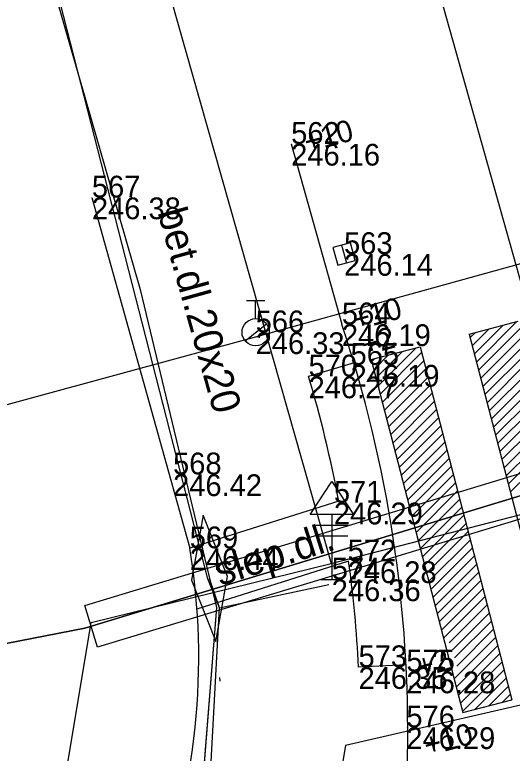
# Model space of a CAD drawing. Extents: x -599432 to -598680, y -1159407 to -1158632.
# Drawn here: x -599248.67 to -599241.8, y -1158947.6 to -1158937.41 of the extents above; entities that cross this region are included whole.
import ezdxf

# ---------------------------------------------------------------- set-up
doc = ezdxf.new("R2010")
doc.units = 0
for name, color, linetype in [('0004 VY - Body podrobné', 7, 'Continuous'), ('0005 VY - Body podrobné - čísla', 7, 'Continuous'), ('0006 VY - Body podrobné - výšky', 7, 'Continuous'), ('0027 ZA - Silnice_cesta zpevněná', 7, 'Continuous'), ('0030 ZA - Chodník', 7, 'Continuous'), ('0031 ZA - Ostatní rozhraní', 7, 'Continuous'), ('0032 TE - Popis povrchu', 7, 'Continuous'), ('0057 ZA - Doprava - BKOM buňky', 7, 'Continuous'), ('0063 ZA - Doprava - vodorovné značení', 7, 'Continuous'), ('0073 TE - Výška obrubníků a zdí', 7, 'Continuous'), ('0075 ZA - BVK - kanalizace - buňky', 7, 'Continuous'), ('0080 ZA - BVK - vodovod - buňky', 7, 'Continuous'), ('0214 PV - BVK - vodovod - pitná', 7, 'Continuous'), ('0264 PV - TB - parovod mimo provoz', 7, 'Continuous'), ('0359 PV - EON - sdělovací kabely', 7, 'Continuous'), ('0368 PV - EON - sdělovací chránička', 7, 'Continuous'), ('0407 PV - TSB - kabelové vedení přibližný zákres', 7, 'Continuous'), ('0454 PV - O2 - kabel zaměřený', 7, 'Continuous'), ('0530 PV - T-mobile - optické kabely', 7, 'Continuous'), ('0650 PV - BKOM - buňky', 7, 'Continuous'), ('0652 PV - BKOM - kabely bez rozlišení', 7, 'Continuous'), ('0703 PV - DIAL TELECOM optický kabel', 7, 'Continuous')]:
    doc.layers.add(name, color=color, linetype=linetype)

msp = doc.modelspace()

# ---------------------------------------------------------------- linework, layer by layer
at = {"layer": '0004 VY - Body podrobné'}
for p, q in [((-599244.85, -1158939.19), (-599244.85, -1158939.19)), ((-599247.6, -1158939.93), (-599247.6, -1158939.93)), ((-599244.12, -1158940.71), (-599244.12, -1158940.71)), ((-599244.15, -1158941.68), (-599244.15, -1158941.68)), ((-599245.34, -1158941.79), (-599245.34, -1158941.79)), ((-599244.03, -1158942.24), (-599244.03, -1158942.24)), ((-599244.61, -1158942.4), (-599244.61, -1158942.4)), ((-599246.48, -1158943.75), (-599246.48, -1158943.75)), ((-599244.26, -1158944.14), (-599244.26, -1158944.14)), ((-599246.25, -1158944.77), (-599246.25, -1158944.77)), ((-599244.07, -1158944.95), (-599244.07, -1158944.95)), ((-599244.29, -1158945.2), (-599244.29, -1158945.2)), ((-599243.92, -1158946.41), (-599243.92, -1158946.41)), ((-599243.26, -1158946.47), (-599243.26, -1158946.47)), ((-599243.26, -1158947.24), (-599243.26, -1158947.24))]:
    msp.add_line(p, q, dxfattribs=at)
at = {"layer": '0027 ZA - Silnice_cesta zpevněná'}
msp.add_line((-599244.85, -1158939.19), (-599244.15, -1158941.68), dxfattribs=at)
msp.add_arc((-599261.011, -1158947.291), 17.77, 339.375, 18.4049, dxfattribs=at)
at = {"layer": '0030 ZA - Chodník'}
msp.add_line((-599247.6, -1158939.93), (-599246.25, -1158944.77), dxfattribs=at)
msp.add_arc((-599255.328, -1158946.281), 9.203, 338.5928, 9.4504, dxfattribs=at)
at = {"layer": '0031 ZA - Ostatní rozhraní'}
for p, q in [((-599243.982, -1158942.213), (-599244.61, -1158942.4)), ((-599244.193, -1158944.119), (-599246.25, -1158944.77)), ((-599244.058, -1158944.946), (-599246.15, -1158945.608)), ((-599243.265, -1158946.376), (-599243.919, -1158946.41))]:
    msp.add_line(p, q, dxfattribs=at)
for start, end in [(10.6801, 16.6038), (2.9492, 7.8733)]:
    msp.add_arc((-599261.011, -1158947.291), 17.115, start, end, dxfattribs=at)
at = {"layer": '0057 ZA - Doprava - BKOM buňky'}
for p, q in [((-599244.29, -1158944.3), (-599244.29, -1158945.2)), ((-599244.51, -1158944.45), (-599244.062, -1158944.45)), ((-599244.51, -1158944.6), (-599244.067, -1158944.6)), ((-599244.44, -1158945.2), (-599244.14, -1158945.2))]:
    msp.add_line(p, q, dxfattribs=at)
msp.add_lwpolyline([(-599244.59, -1158944.305), (-599244.29, -1158943.85), (-599243.99, -1158944.305)], close=True, dxfattribs=at)
at = {"layer": '0063 ZA - Doprava - vodorovné značení'}
for p, q in [((-599242.393, -1158941.814), (-599241.715, -1158941.637)), ((-599242.292, -1158942.201), (-599241.733, -1158941.642)), ((-599242.35, -1158941.976), (-599242.116, -1158941.742)), ((-599242.321, -1158942.089), (-599241.924, -1158941.692)), ((-599242.263, -1158942.313), (-599241.689, -1158941.739)), ((-599242.393, -1158941.814), (-599241.125, -1158946.684)), ((-599242.38, -1158941.864), (-599242.307, -1158941.791)), ((-599242.234, -1158942.425), (-599241.66, -1158941.851)), ((-599243.748, -1158942.166), (-599243.07, -1158941.99)), ((-599243.652, -1158942.533), (-599243.123, -1158942.004)), ((-599243.07, -1158941.99), (-599241.802, -1158946.86)), ((-599242.204, -1158942.537), (-599241.63, -1158941.963)), ((-599243.74, -1158942.196), (-599243.697, -1158942.153)), ((-599243.711, -1158942.308), (-599243.506, -1158942.103)), ((-599243.681, -1158942.421), (-599243.315, -1158942.054)), ((-599243.623, -1158942.645), (-599243.049, -1158942.071)), ((-599242.175, -1158942.65), (-599241.601, -1158942.076)), ((-599243.748, -1158942.166), (-599242.479, -1158947.037)), ((-599243.594, -1158942.757), (-599243.02, -1158942.183)), ((-599242.146, -1158942.762), (-599241.572, -1158942.188)), ((-599243.565, -1158942.869), (-599242.991, -1158942.296)), ((-599242.117, -1158942.874), (-599241.543, -1158942.3)), ((-599243.535, -1158942.982), (-599242.961, -1158942.408)), ((-599242.087, -1158942.986), (-599241.514, -1158942.412)), ((-599243.506, -1158943.094), (-599242.932, -1158942.52)), ((-599242.058, -1158943.098), (-599241.484, -1158942.525)), ((-599243.477, -1158943.206), (-599242.903, -1158942.632)), ((-599242.029, -1158943.211), (-599241.455, -1158942.637)), ((-599243.448, -1158943.318), (-599242.874, -1158942.744)), ((-599242, -1158943.323), (-599241.426, -1158942.749)), ((-599243.418, -1158943.43), (-599242.845, -1158942.857)), ((-599241.971, -1158943.435), (-599241.397, -1158942.861)), ((-599243.389, -1158943.543), (-599242.815, -1158942.969)), ((-599241.941, -1158943.547), (-599241.367, -1158942.973)), ((-599243.36, -1158943.655), (-599242.786, -1158943.081)), ((-599241.912, -1158943.659), (-599241.338, -1158943.086)), ((-599243.331, -1158943.767), (-599242.757, -1158943.193)), ((-599241.883, -1158943.772), (-599241.309, -1158943.198)), ((-599243.302, -1158943.879), (-599242.728, -1158943.305)), ((-599241.854, -1158943.884), (-599241.28, -1158943.31)), ((-599243.272, -1158943.991), (-599242.698, -1158943.418)), ((-599241.825, -1158943.996), (-599241.251, -1158943.422)), ((-599243.243, -1158944.104), (-599242.669, -1158943.53)), ((-599243.214, -1158944.216), (-599242.64, -1158943.642)), ((-599243.185, -1158944.328), (-599242.611, -1158943.754)), ((-599243.156, -1158944.44), (-599242.582, -1158943.866)), ((-599243.126, -1158944.553), (-599242.552, -1158943.979)), ((-599243.097, -1158944.665), (-599242.523, -1158944.091)), ((-599243.068, -1158944.777), (-599242.494, -1158944.203)), ((-599243.039, -1158944.889), (-599242.465, -1158944.315)), ((-599243.009, -1158945.001), (-599242.436, -1158944.427)), ((-599242.98, -1158945.114), (-599242.406, -1158944.54)), ((-599242.951, -1158945.226), (-599242.377, -1158944.652)), ((-599242.922, -1158945.338), (-599242.348, -1158944.764)), ((-599242.893, -1158945.45), (-599242.319, -1158944.876)), ((-599242.863, -1158945.562), (-599242.289, -1158944.988)), ((-599242.834, -1158945.675), (-599242.26, -1158945.101)), ((-599242.805, -1158945.787), (-599242.231, -1158945.213)), ((-599242.776, -1158945.899), (-599242.202, -1158945.325)), ((-599242.747, -1158946.011), (-599242.173, -1158945.437)), ((-599242.669, -1158946.075), (-599242.143, -1158945.549)), ((-599242.625, -1158946.172), (-599242.114, -1158945.662)), ((-599242.595, -1158946.283), (-599242.085, -1158945.774)), ((-599242.564, -1158946.395), (-599242.056, -1158945.886)), ((-599242.6, -1158946.572), (-599242.027, -1158945.998)), ((-599242.571, -1158946.684), (-599241.997, -1158946.111)), ((-599242.542, -1158946.797), (-599241.968, -1158946.223)), ((-599242.513, -1158946.909), (-599241.939, -1158946.335)), ((-599242.484, -1158947.021), (-599241.91, -1158946.447)), ((-599242.315, -1158946.994), (-599241.88, -1158946.559)), ((-599242.124, -1158946.944), (-599241.851, -1158946.672)), ((-599241.933, -1158946.894), (-599241.822, -1158946.784)), ((-599242.479, -1158947.037), (-599241.802, -1158946.86))]:
    msp.add_line(p, q, dxfattribs=at)
at = {"layer": '0075 ZA - BVK - kanalizace - buňky'}
msp.add_line((-599244.153, -1158940.589), (-599244.087, -1158940.831), dxfattribs=at)
msp.add_lwpolyline([(-599244.273, -1158940.622), (-599244.208, -1158940.863), (-599243.967, -1158940.798), (-599244.032, -1158940.557)], close=True, dxfattribs=at)
at = {"layer": '0080 ZA - BVK - vodovod - buňky'}
for p, q in [((-599245.465, -1158941.352), (-599245.215, -1158941.352)), ((-599245.34, -1158941.602), (-599245.34, -1158941.352)), ((-599245.487, -1158941.906), (-599245.192, -1158941.674))]:
    msp.add_line(p, q, dxfattribs=at)
msp.add_circle((-599245.34, -1158941.79), 0.188, dxfattribs=at)
at = {"layer": '0214 PV - BVK - vodovod - pitná'}
msp.add_lwpolyline([(-599225.27, -1158936.3), (-599245.28, -1158941.84), (-599252.496, -1158943.801), (-599301.084, -1158957.01)], dxfattribs=at)
at = {"layer": '0264 PV - TB - parovod mimo provoz'}
msp.add_lwpolyline([(-599164.247, -1158923.62), (-599240.684, -1158944.621), (-599259.43, -1158878.076)], dxfattribs=at)
at = {"layer": '0359 PV - EON - sdělovací kabely'}
msp.add_lwpolyline([(-599279.16, -1158962.47), (-599254.08, -1158955.38), (-599253.49, -1158954.94), (-599253.3, -1158954.3), (-599252.93, -1158950.8), (-599250.35, -1158946.57), (-599249.33, -1158946.19), (-599247.7, -1158945.87), (-599212.14, -1158935.06), (-599209.49, -1158932.25), (-599207.11, -1158930.84), (-599200.83, -1158928.66), (-599200.36, -1158929.03), (-599198.47, -1158933.96), (-599197.14, -1158935.93), (-599194.75, -1158937.1), (-599192.69, -1158937.18), (-599181.15, -1158933.71), (-599175.84, -1158932.87), (-599169.02, -1158930.6), (-599153, -1158925.67), (-599136.91, -1158920.86)], dxfattribs=at)
msp.add_lwpolyline([(-599279.16, -1158962.47), (-599254.08, -1158955.38), (-599253.49, -1158954.94), (-599253.3, -1158954.3), (-599252.93, -1158950.8), (-599250.35, -1158946.57), (-599249.33, -1158946.19), (-599247.7, -1158945.87), (-599212.14, -1158935.06), (-599209.49, -1158932.25), (-599207.11, -1158930.84), (-599200.83, -1158928.66), (-599200.36, -1158929.03), (-599198.47, -1158933.96), (-599197.14, -1158935.93), (-599194.75, -1158937.1), (-599192.69, -1158937.18), (-599181.15, -1158933.71), (-599175.84, -1158932.87), (-599169.02, -1158930.6), (-599153, -1158925.67), (-599136.91, -1158920.86)], dxfattribs=at)
at = {"layer": '0368 PV - EON - sdělovací chránička'}
for p, q in [((-599247.699, -1158945.561), (-599212.329, -1158934.832)), ((-599212.155, -1158935.406), (-599247.525, -1158946.136)), ((-599247.525, -1158946.136), (-599247.699, -1158945.561))]:
    msp.add_line(p, q, dxfattribs=at)
at = {"layer": '0407 PV - TSB - kabelové vedení přibližný zákres'}
for p, q in [((-599249.258, -1158927.516), (-599244.297, -1158944.978)), ((-599244.297, -1158944.978), (-599224.879, -1158939.978)), ((-599247.612, -1158945.793), (-599244.297, -1158944.978)), ((-599248.358, -1158950.271), (-599247.612, -1158945.793))]:
    msp.add_line(p, q, dxfattribs=at)
at = {"layer": '0454 PV - O2 - kabel zaměřený'}
for points in [[(-599170.95, -1158960.75), (-599171.57, -1158958.1), (-599176.08, -1158938.65), (-599176.27, -1158937.98), (-599197.19, -1158944.1), (-599211.71, -1158947.94), (-599214.99, -1158947.61), (-599219.74, -1158945.64), (-599223.26, -1158942.69), (-599223.85, -1158942.83), (-599244.1, -1158947.49), (-599244.69, -1158950.99), (-599249.7, -1158956.72), (-599251.15, -1158957.14), (-599310.75, -1158974.35), (-599313.69, -1158973.15)], [(-599223.85, -1158942.83), (-599244.1, -1158947.49)]]:
    msp.add_lwpolyline(points, dxfattribs=at)
at = {"layer": '0530 PV - T-mobile - optické kabely'}
for points in [[(-599212.139, -1158935.059), (-599247.7, -1158945.87)], [(-599249.33, -1158946.189), (-599247.7, -1158945.87)]]:
    msp.add_lwpolyline(points, dxfattribs=at)
at = {"layer": '0650 PV - BKOM - buňky'}
for p, q in [((-599246.117, -1158943.817), (-599246.122, -1158943.767)), ((-599245.839, -1158946.553), (-599245.834, -1158946.603))]:
    msp.add_line(p, q, dxfattribs=at)
msp.add_lwpolyline([(-599246.066, -1158944.314), (-599246.227, -1158945.21), (-599245.89, -1158946.056), (-599245.729, -1158945.16)], close=True, dxfattribs=at)
at = {"layer": '0652 PV - BKOM - kabely bez rozlišení'}
for p, q in [((-599251.051, -1158926.871), (-599246.936, -1158941.202)), ((-599246.936, -1158941.202), (-599245.881, -1158945.587)), ((-599245.84, -1158945.59), (-599244.33, -1158945.27)), ((-599245.881, -1158945.587), (-599246.078, -1158948.084))]:
    msp.add_line(p, q, dxfattribs=at)
for points in [[(-599236.58, -1158968.87), (-599236.64, -1158968.44), (-599245.16, -1158953.34), (-599246.71, -1158950.26), (-599245.97, -1158947.97), (-599245.84, -1158945.59), (-599246, -1158945.19), (-599248.04, -1158937.24), (-599251.02, -1158926.7), (-599253.56, -1158917.73), (-599252.05, -1158917.24)], [(-599246.936, -1158941.202), (-599245.881, -1158945.587), (-599246.078, -1158948.084)], [(-599235.422, -1158975.78), (-599234.98, -1158975.02), (-599235.59, -1158972.33), (-599236.58, -1158968.87), (-599236.64, -1158968.44), (-599245.16, -1158953.34), (-599246.71, -1158950.26), (-599245.97, -1158947.97), (-599245.84, -1158945.59), (-599245.978, -1158945.185)]]:
    msp.add_lwpolyline(points, dxfattribs=at)
at = {"layer": '0703 PV - DIAL TELECOM optický kabel'}
for points in [[(-599207.11, -1158930.84), (-599209.49, -1158932.25), (-599212.14, -1158935.06), (-599247.7, -1158945.87), (-599249.33, -1158946.19), (-599250.35, -1158946.57), (-599252.93, -1158950.8), (-599253.3, -1158954.3), (-599253.49, -1158954.94), (-599254.08, -1158955.38), (-599279.16, -1158962.47), (-599298.66, -1158968.47), (-599301.55, -1158971.73), (-599312.63, -1158974.92), (-599314.3, -1158975.37), (-599319.632, -1158980.74)], [(-599212.14, -1158935.06), (-599247.7, -1158945.87)]]:
    msp.add_lwpolyline(points, dxfattribs=at)

# ---------------------------------------------------------------- texts
at = {"layer": '0005 VY - Body podrobné - čísla'}
for s, p in [('562', (-599244.85, -1158939.19)), ('567', (-599247.6, -1158939.93)), ('563', (-599244.12, -1158940.71)), ('564', (-599244.15, -1158941.68)), ('566', (-599245.34, -1158941.79)), ('565', (-599244.03, -1158942.24)), ('570', (-599244.61, -1158942.4)), ('568', (-599246.48, -1158943.75)), ('571', (-599244.26, -1158944.14)), ('569', (-599246.25, -1158944.77)), ('572', (-599244.07, -1158944.95)), ('574', (-599244.29, -1158945.2)), ('573', (-599243.92, -1158946.41)), ('575', (-599243.26, -1158946.47)), ('576', (-599243.26, -1158947.24))]:
    msp.add_text(s, height=0.3, dxfattribs=at).set_placement(p)
at = {"layer": '0006 VY - Body podrobné - výšky'}
for s, p in [('246.16', (-599244.85, -1158939.49)), ('246.38', (-599247.6, -1158940.23)), ('246.14', (-599244.12, -1158941.01)), ('246.19', (-599244.15, -1158941.98)), ('246.33', (-599245.34, -1158942.09)), ('246.19', (-599244.03, -1158942.54)), ('246.27', (-599244.61, -1158942.7)), ('246.42', (-599246.48, -1158944.05)), ('246.29', (-599244.26, -1158944.44)), ('246.44', (-599246.25, -1158945.07)), ('246.28', (-599244.07, -1158945.25)), ('246.36', (-599244.29, -1158945.5)), ('246.35', (-599243.92, -1158946.71)), ('246.28', (-599243.26, -1158946.77)), ('246.29', (-599243.26, -1158947.54))]:
    msp.add_text(s, height=0.3, dxfattribs=at).set_placement(p)
at = {"layer": '0032 TE - Popis povrchu'}
for s, rotation, p in [('bet.dl.20x20', 285.5851, (-599246.696, -1158940.131)), ('slep.dl.', 17.5669, (-599245.832, -1158945.291))]:
    msp.add_text(s, height=0.4, rotation=rotation, dxfattribs=at).set_placement(p)
at = {"layer": '0073 TE - Výška obrubníků a zdí'}
for s, p in [('+10', (-599244.626, -1158939.314)), ('+10', (-599243.955, -1158941.767)), ('+2', (-599243.834, -1158942.114)), ('+2', (-599243.074, -1158946.558)), ('+10', (-599242.972, -1158947.641))]:
    msp.add_text(s, height=0.3, rotation=15.1896, dxfattribs=at).set_placement(p)

doc.saveas('drawing.dxf')
